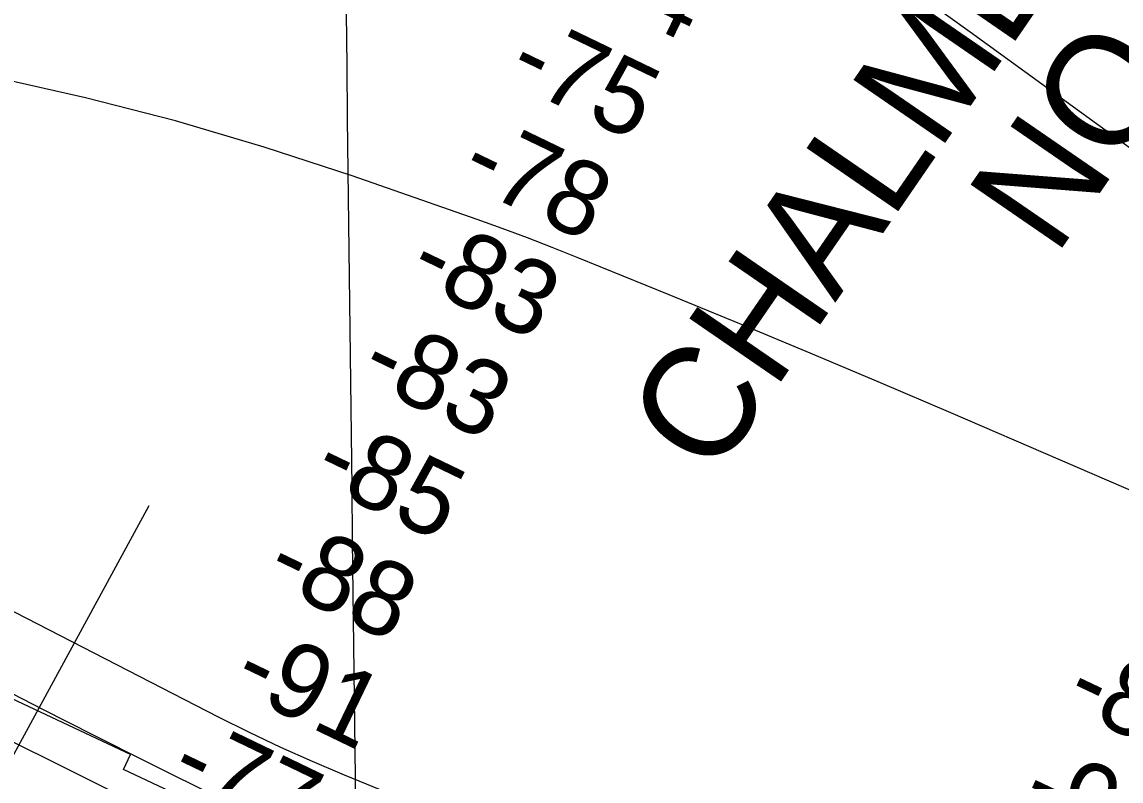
# Model space of a CAD drawing. Extents: x 3677843 to 3715951, y 511991 to 537744.
# Drawn here: x 3708157 to 3709144, y 521279 to 521961 of the extents above; entities that cross this region are included whole.
import ezdxf

# ---------------------------------------------------------------- set-up
doc = ezdxf.new("R2010")
doc.units = 0
for name, color, linetype in [('V-CHAN-NAID', 7, 'Continuous'), ('V-GRID-MAJR', 7, 'Continuous'), ('V-RIVR-RANG', 7, 'Continuous'), ('V-RRAP-RVMT', 7, 'Continuous'), ('V-TOPO-MINR', 7, 'Continuous')]:
    doc.layers.add(name, color=color, linetype=linetype)

msp = doc.modelspace()

# ---------------------------------------------------------------- linework, layer by layer
at = {"layer": 'V-GRID-MAJR'}
msp.add_spline([(3708498.5100000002, 517708.623), (3708427.129, 523767.243), (3708355.725, 529827.795), (3708284.3200000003, 535888.36), (3708284.2970000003, 535890.278)], degree=3, dxfattribs=at)
at = {"layer": 'V-RIVR-RANG'}
msp.add_line((3707955.5143, 520946.5887000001), (3708271.1792000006, 521526.2055), dxfattribs=at)
at = {"layer": 'V-RRAP-RVMT'}
msp.add_lwpolyline([(3708368.2270000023, 521232.72700000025), (3708247.9350000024, 521289.1480000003), (3708254.2580000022, 521302.6310000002), (3708122.3160000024, 521364.58400000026), (3708122.8870000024, 521365.75400000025), (3707993.4060000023, 521426.4900000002), (3707997.5880000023, 521435.39600000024), (3707864.5840000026, 521497.77600000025), (3707871.2490000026, 521512.0230000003), (3707739.4160000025, 521573.89500000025), (3707741.7610000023, 521578.93200000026), (3707610.9180000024, 521640.29700000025), (3707611.4420000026, 521641.36900000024), (3707484.8300000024, 521705.38300000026), (3707487.9670000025, 521711.5500000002), (3707348.7980000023, 521781.93200000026), (3707345.5670000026, 521775.5450000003), (3707229.9150000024, 521837.1320000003), (3707229.9700000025, 521837.23800000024), (3707091.3860000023, 521910.98400000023), (3707088.8920000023, 521906.26000000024), (3706957.3010000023, 521975.1580000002)], dxfattribs=at)
at = {"layer": 'V-TOPO-MINR'}
for points in [[(3709188.4153636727, 521524.36843639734), (3708991.3624736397, 521609.40343844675), (3708928.2705978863, 521636.39519905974), (3708865.067733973, 521663.1221865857), (3708801.6983878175, 521689.4520144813), (3708738.218053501, 521715.5170692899), (3708655.5041353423, 521749.17653114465), (3708633.23391896, 521758.04506457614), (3708610.87895679, 521766.6894580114), (3708588.3968759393, 521774.99764145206), (3708565.8300493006, 521783.081684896), (3708453.621018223, 521822.3310668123), (3708374.432726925, 521848.2224064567), (3708294.6422997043, 521871.9233209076), (3708213.9486686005, 521892.3385975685), (3708132.6529015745, 521910.56344903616), (3707942.25, 521949.17), (3707619.2578962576, 522029.43010195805)], [(3709352.58, 521702.15), (3709008.589310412, 521951.4506079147), (3708970.562614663, 521978.53753252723)], [(3708099.548056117, 521456.58672382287), (3708333.107163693, 521336.5579001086), (3708360.990880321, 521322.6840680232), (3708389.1005101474, 521309.3011087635), (3708417.5490097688, 521296.65445874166), (3708446.223422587, 521284.498681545), (3708542.254827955, 521245.2557890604), (3708619.0513099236, 521213.69519333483), (3708695.763349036, 521181.93179843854), (3708772.3487238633, 521149.86420478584), (3708848.8496558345, 521117.59381196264), (3708976.2175329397, 521063.56824283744), (3709005.7317060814, 521050.695605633), (3709035.0630829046, 521037.42945087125), (3709064.120265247, 521023.57301977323), (3709092.9946512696, 521009.32307111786), (3709352.095969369, 520878.17845965)], [(3707971.1028637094, 521402.2028859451), (3708287.0886661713, 521245.1353180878), (3708315.7643992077, 521231.120386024), (3708344.561367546, 521217.3636726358), (3708373.5401888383, 521203.9942872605), (3708402.6402454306, 521190.8831205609), (3708574.2315137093, 521114.95166046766), (3708642.7548648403, 521084.6859895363), (3708711.3061141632, 521054.48375955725), (3708779.8992107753, 521024.3766910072), (3708848.5202055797, 520994.3330634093), (3708940.8275266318, 520953.99539847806), (3708963.1883350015, 520943.9054333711), (3708985.3794328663, 520933.4655921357), (3709007.3159649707, 520922.500936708), (3709029.082786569, 520911.1864051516), (3709125.4406451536, 520859.6339780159), (3709195.3634396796, 520822.4803310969)], [(3708129.213748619, 521367.0585437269), (3708175.3235947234, 521343.40694587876), (3708221.557959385, 521319.99969245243), (3708267.875336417, 521296.7553353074), (3708337.105734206, 521262.2411066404)]]:
    msp.add_lwpolyline(points, dxfattribs=at)

# ---------------------------------------------------------------- texts
at = {"layer": 'V-CHAN-NAID'}
for s, p in [('CHALMETTE REFINING', (3708777.907132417, 521548.989910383)), ('NO. 4 (89.1) (2)', (3709085.2742734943, 521748.8257516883))]:
    msp.add_text(s, height=100.00000200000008, rotation=55.479530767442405, dxfattribs=at).set_placement(p)
at = {"layer": 'V-RIVR-RANG'}
for s, rotation, p in [('-74', 334.2833611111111, (3708635.662227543, 521997.99404360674)), ('-75', 334.2833611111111, (3708590.3846604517, 521908.8072594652)), ('-78', 334.2833611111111, (3708547.7202702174, 521818.3624218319)), ('-83', 334.2833611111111, (3708501.253440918, 521729.74793473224)), ('-83', 334.2833611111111, (3708457.638440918, 521639.7609347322)), ('-85', 334.2833611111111, (3708415.450355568, 521549.08617828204)), ('-88', 334.2833611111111, (3708372.785965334, 521458.64134064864)), ('-91', 334.2833611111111, (3708343.1924593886, 521361.90023555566)), ('-83', 334.6083888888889, (3709091.2168549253, 521346.35941197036)), ('-77', 334.2833611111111, (3708286.506575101, 521278.2085030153)), ('-90', 334.6083888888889, (3709051.210727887, 521254.6559895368))]:
    msp.add_text(s, height=66.99999999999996, rotation=rotation, dxfattribs=at).set_placement(p)

doc.saveas('drawing.dxf')
